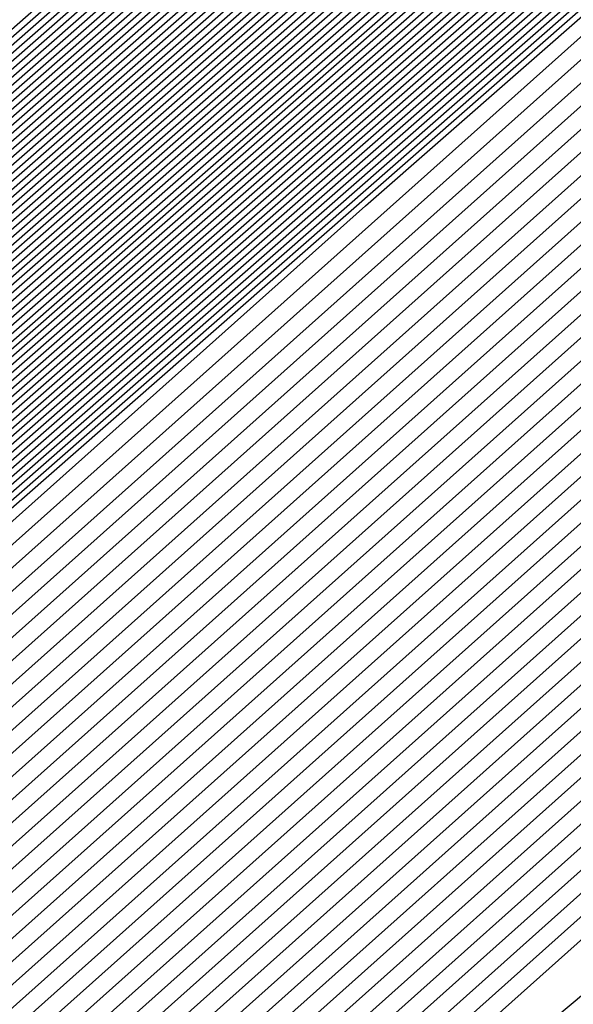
# Model space of a CAD drawing. Extents: x 3249832 to 3255657, y 13789405 to 13793316.
# Tile 994 of 1056: x 3253212.5262 to 3253212.5943, y 13791260.9962 to 13791261.1174. Entities that reach past the tile are written whole.
import ezdxf

# ---------------------------------------------------------------- set-up
doc = ezdxf.new("R2010")
doc.units = 0
doc.header["$LTSCALE"] = 100
doc.header["$MEASUREMENT"] = 0
for name, color, linetype in [('GRATIO_03231_CON', 1, 'CONTINUOUS'), ('GRATIO_0323_ICON', 1, 'CONTINUOUS'), ('TARGETS_EAST', 7, 'CONTINUOUS')]:
    doc.layers.add(name, color=color, linetype=linetype)

# ---------------------------------------------------------------- blocks, each defined once
blk = doc.blocks.new('Gratio_032316_contours')
at = {"layer": 'GRATIO_03231_CON', "color": 5, "linetype": 'Continuous', "flags": 128}
for points in [[(3253199.11371, 13791249.24769), (3253205.65909, 13791255.09396), (3253220.17451, 13791267.82338), (3253234.71068, 13791280.52937), (3253243.08326, 13791287.84193), (3253246.16758, 13791290.53729), (3253246.60386, 13791290.92825), (3253246.85342, 13791291.17133), (3253248.66183, 13791292.79797), (3253253.59572, 13791297.1833), (3253262.4415, 13791305.01029), (3253272.86462, 13791314.1931), (3253281.7503, 13791321.95368), (3253286.91532, 13791326.34865), (3253289.90268, 13791328.77333), (3253293.18693, 13791331.45768)], [(3253199.24722, 13791249.36409), (3253205.77425, 13791255.19397), (3253220.24898, 13791267.8877), (3253234.74441, 13791280.55807), (3253243.09355, 13791287.85011), (3253246.16931, 13791290.53782), (3253246.60458, 13791290.92746), (3253246.84672, 13791291.16323), (3253248.60103, 13791292.74118), (3253253.38729, 13791296.99529), (3253261.96839, 13791304.58808), (3253272.07962, 13791313.49612), (3253280.69942, 13791321.02448), (3253285.72053, 13791325.29717), (3253288.69295, 13791327.71381), (3253292.081, 13791330.49295), (3253297.61917, 13791335.1971)], [(3253199.38073, 13791249.48048), (3253205.88941, 13791255.29397), (3253220.32345, 13791267.95202), (3253234.77815, 13791280.58677), (3253243.10385, 13791287.85828), (3253246.17105, 13791290.53834), (3253246.60529, 13791290.92666), (3253246.84001, 13791291.15513), (3253248.54023, 13791292.68439), (3253253.17886, 13791296.80728), (3253261.49527, 13791304.16587), (3253271.29462, 13791312.79914), (3253279.64854, 13791320.09529), (3253284.52574, 13791324.24568), (3253287.48322, 13791326.65429), (3253290.97507, 13791329.52822), (3253296.71525, 13791334.41022)], [(3253199.51424, 13791249.59688), (3253206.00457, 13791255.39398), (3253220.39793, 13791268.01634), (3253234.81188, 13791280.61546), (3253243.11414, 13791287.86646), (3253246.17278, 13791290.53887), (3253246.606, 13791290.92586), (3253246.83331, 13791291.14702), (3253248.47943, 13791292.6276), (3253252.97044, 13791296.61927), (3253261.02215, 13791303.74366), (3253270.50962, 13791312.10216), (3253278.59767, 13791319.16609), (3253283.33095, 13791323.1942), (3253286.27349, 13791325.59476), (3253289.86914, 13791328.56348), (3253295.81132, 13791333.62334)], [(3253199.78125, 13791249.82967), (3253206.23489, 13791255.594), (3253220.54687, 13791268.14499), (3253234.87935, 13791280.67286), (3253243.13472, 13791287.8828), (3253246.17625, 13791290.53992), (3253246.60743, 13791290.92427), (3253246.8199, 13791291.13081), (3253248.35784, 13791292.51402), (3253252.55358, 13791296.24325), (3253260.07593, 13791302.89924), (3253268.93963, 13791310.70819), (3253276.49591, 13791317.3077), (3253280.94137, 13791321.09123), (3253283.85403, 13791323.47572), (3253287.65728, 13791326.63402), (3253294.00347, 13791332.04958)], [(3253199.91476, 13791249.94607), (3253206.35005, 13791255.69401), (3253220.62135, 13791268.20931), (3253234.91309, 13791280.70156), (3253243.14501, 13791287.89098), (3253246.17798, 13791290.54045), (3253246.60814, 13791290.92348), (3253246.81319, 13791291.12271), (3253248.29704, 13791292.45723), (3253252.34515, 13791296.05524), (3253259.60281, 13791302.47703), (3253268.15463, 13791310.01121), (3253275.44504, 13791316.37851), (3253279.74658, 13791320.03974), (3253282.6443, 13791322.4162), (3253286.55135, 13791325.66929), (3253293.09954, 13791331.2627), (3253300.79521, 13791337.86923)], [(3253200.04827, 13791250.06247), (3253206.46521, 13791255.79401), (3253220.69582, 13791268.27363), (3253234.94682, 13791280.73025), (3253243.15531, 13791287.89915), (3253246.17972, 13791290.54097), (3253246.60886, 13791290.92268), (3253246.80649, 13791291.1146), (3253248.23624, 13791292.40044), (3253252.13672, 13791295.86723), (3253259.1297, 13791302.05482), (3253267.36963, 13791309.31423), (3253274.39416, 13791315.44932), (3253278.55179, 13791318.98826), (3253281.43456, 13791321.35667), (3253285.44542, 13791324.70455), (3253292.19561, 13791330.47582), (3253300.12972, 13791337.29016)], [(3253200.18178, 13791250.17887), (3253206.58037, 13791255.89402), (3253220.77029, 13791268.33795), (3253234.98056, 13791280.75895), (3253243.1656, 13791287.90733), (3253246.18145, 13791290.5415), (3253246.60957, 13791290.92188), (3253246.79978, 13791291.1065), (3253248.17544, 13791292.34365), (3253251.92829, 13791295.67922), (3253258.65658, 13791301.63261), (3253266.58464, 13791308.61725), (3253273.34328, 13791314.52012), (3253277.357, 13791317.93677), (3253280.22483, 13791320.29715), (3253284.33949, 13791323.73982), (3253291.29169, 13791329.68894), (3253299.46423, 13791336.71108)], [(3253200.44879, 13791250.41166), (3253206.81069, 13791256.09404), (3253220.91924, 13791268.4666), (3253235.04803, 13791280.81634), (3253243.18618, 13791287.92368), (3253246.18492, 13791290.54255), (3253246.611, 13791290.92029), (3253246.78637, 13791291.09029), (3253248.05384, 13791292.23007), (3253251.51143, 13791295.3032), (3253257.71035, 13791300.78818), (3253265.01464, 13791307.22329), (3253271.24153, 13791312.66173), (3253274.96742, 13791315.8338), (3253277.80537, 13791318.17811), (3253282.12763, 13791321.81036), (3253289.48383, 13791328.11518), (3253298.13324, 13791335.55292)], [(3253200.5823, 13791250.52806), (3253206.92586, 13791256.19405), (3253220.99372, 13791268.53092), (3253235.08176, 13791280.84504), (3253243.19647, 13791287.93185), (3253246.18666, 13791290.54307), (3253246.61171, 13791290.9195), (3253246.77966, 13791291.08219), (3253247.99304, 13791292.17328), (3253251.303, 13791295.11519), (3253257.23724, 13791300.36597), (3253264.22964, 13791306.52631), (3253270.19065, 13791311.73254), (3253273.77263, 13791314.78231), (3253276.59564, 13791317.11859), (3253281.0217, 13791320.84562), (3253288.57991, 13791327.3283), (3253297.46775, 13791334.97385)], [(3253200.71581, 13791250.64445), (3253207.04102, 13791256.29406), (3253221.06819, 13791268.59524), (3253235.1155, 13791280.87374), (3253243.20676, 13791287.94002), (3253246.18839, 13791290.5436), (3253246.61242, 13791290.9187), (3253246.77296, 13791291.07408), (3253247.93224, 13791292.11649), (3253251.09457, 13791294.92718), (3253256.76412, 13791299.94376), (3253263.44465, 13791305.82933), (3253269.13978, 13791310.80334), (3253272.57784, 13791313.73083), (3253275.38591, 13791316.05906), (3253279.91577, 13791319.88089), (3253287.67598, 13791326.54142), (3253296.80226, 13791334.39477)], [(3253200.84932, 13791250.76085), (3253207.15618, 13791256.39406), (3253221.14266, 13791268.65956), (3253235.14923, 13791280.90243), (3253243.21706, 13791287.9482), (3253246.19012, 13791290.54412), (3253246.61314, 13791290.9179), (3253246.76625, 13791291.06598), (3253247.87144, 13791292.0597), (3253250.88614, 13791294.73917), (3253256.29101, 13791299.52155), (3253262.65965, 13791305.13235), (3253268.0889, 13791309.87415), (3253271.38305, 13791312.67934), (3253274.17618, 13791314.99954), (3253278.80984, 13791318.91616), (3253286.77206, 13791325.75454), (3253296.13677, 13791333.81569)], [(3253201.11633, 13791250.99365), (3253207.3865, 13791256.59408), (3253221.29161, 13791268.78821), (3253235.2167, 13791280.95983), (3253243.23764, 13791287.96455), (3253246.19359, 13791290.54517), (3253246.61456, 13791290.91631), (3253246.75284, 13791291.04977), (3253247.74984, 13791291.94612), (3253250.46928, 13791294.36315), (3253255.34478, 13791298.67713), (3253261.08965, 13791303.73839), (3253265.98715, 13791308.01576), (3253268.99347, 13791310.57637), (3253271.75672, 13791312.8805), (3253276.59798, 13791316.9867), (3253284.9642, 13791324.18078), (3253294.80578, 13791332.65754)], [(3253201.24984, 13791251.11004), (3253207.50166, 13791256.69409), (3253221.36608, 13791268.85253), (3253235.25044, 13791280.98852), (3253243.24793, 13791287.97272), (3253246.19533, 13791290.5457), (3253246.61528, 13791290.91552), (3253246.74613, 13791291.04167), (3253247.68904, 13791291.88933), (3253250.26085, 13791294.17514), (3253254.87166, 13791298.25492), (3253260.30466, 13791303.04141), (3253264.93627, 13791307.08657), (3253267.79868, 13791309.52489), (3253270.54699, 13791311.82097), (3253275.49205, 13791316.02196), (3253284.06028, 13791323.3939), (3253294.14029, 13791332.07846)], [(3253201.38335, 13791251.22644), (3253207.61682, 13791256.7941), (3253221.44056, 13791268.91685), (3253235.28417, 13791281.01722), (3253243.25822, 13791287.9809), (3253246.19706, 13791290.54622), (3253246.61599, 13791290.91472), (3253246.73943, 13791291.03356), (3253247.62824, 13791291.83254), (3253250.05242, 13791293.98713), (3253254.39855, 13791297.83271), (3253259.51966, 13791302.34443), (3253263.88539, 13791306.15737), (3253266.60389, 13791308.4734), (3253269.33726, 13791310.76145), (3253274.38613, 13791315.05723), (3253283.15635, 13791322.60702), (3253293.4748, 13791331.49938)], [(3253201.51686, 13791251.34284), (3253207.73198, 13791256.8941), (3253221.51503, 13791268.98117), (3253235.31791, 13791281.04592), (3253243.26852, 13791287.98907), (3253246.1988, 13791290.54675), (3253246.6167, 13791290.91393), (3253246.73272, 13791291.02546), (3253247.56744, 13791291.77576), (3253249.84399, 13791293.79912), (3253253.92543, 13791297.41049), (3253258.73466, 13791301.64744), (3253262.83452, 13791305.22818), (3253265.4091, 13791307.42192), (3253268.12753, 13791309.70193), (3253273.2802, 13791314.0925), (3253282.25242, 13791321.82014), (3253292.80931, 13791330.9203), (3253301.81088, 13791338.63068)], [(3253201.78387, 13791251.57563), (3253207.9623, 13791257.09412), (3253221.66398, 13791269.10982), (3253235.38538, 13791281.10331), (3253243.2891, 13791288.00542), (3253246.20227, 13791290.5478), (3253246.61813, 13791290.91233), (3253246.71931, 13791291.00925), (3253247.44584, 13791291.66218), (3253249.42713, 13791293.4231), (3253252.9792, 13791296.56607), (3253257.16467, 13791300.25348), (3253260.73276, 13791303.36979), (3253263.01952, 13791305.31895), (3253265.70807, 13791307.58288), (3253271.06834, 13791312.16303), (3253280.44457, 13791320.24638), (3253291.47832, 13791329.76215), (3253300.88547, 13791337.82513)], [(3253201.91738, 13791251.69203), (3253208.07746, 13791257.19413), (3253221.73845, 13791269.17414), (3253235.41911, 13791281.13201), (3253243.29939, 13791288.01359), (3253246.204, 13791290.54832), (3253246.61884, 13791290.91154), (3253246.71261, 13791291.00114), (3253247.38504, 13791291.60539), (3253249.2187, 13791293.23509), (3253252.50609, 13791296.14386), (3253256.37967, 13791299.5565), (3253259.68189, 13791302.44059), (3253261.82473, 13791304.26746), (3253264.49834, 13791306.52336), (3253269.96241, 13791311.1983), (3253279.54064, 13791319.4595), (3253290.81283, 13791329.18307), (3253300.42277, 13791337.42236)], [(3253202.05089, 13791251.80842), (3253208.19262, 13791257.29414), (3253221.81293, 13791269.23846), (3253235.45285, 13791281.16071), (3253243.30968, 13791288.02177), (3253246.20573, 13791290.54885), (3253246.61956, 13791290.91074), (3253246.7059, 13791290.99304), (3253247.32424, 13791291.5486), (3253249.01027, 13791293.04708), (3253252.03297, 13791295.72165), (3253255.59467, 13791298.85952), (3253258.63101, 13791301.5114), (3253260.62994, 13791303.21597), (3253263.28861, 13791305.46384), (3253268.85648, 13791310.23357), (3253278.63672, 13791318.67262), (3253290.14734, 13791328.60399), (3253299.96006, 13791337.01958)], [(3253222.18973, 13791268.9562), (3253208.47101, 13791257.20698), (3253202.18439, 13791251.92482), (3253202.18439, 13791251.92482), (3253208.30778, 13791257.39414), (3253221.8874, 13791269.30278)], [(3253222.33685, 13791269.08692), (3253208.70035, 13791257.40813), (3253202.45141, 13791252.15761), (3253202.45141, 13791252.15761), (3253208.5381, 13791257.59416), (3253222.03635, 13791269.43142)], [(3253222.41042, 13791269.15229), (3253208.81502, 13791257.50869), (3253202.58492, 13791252.27401), (3253202.58492, 13791252.27401), (3253208.65326, 13791257.69417), (3253222.11082, 13791269.49575)], [(3253222.48398, 13791269.21765), (3253208.92969, 13791257.60926), (3253202.71843, 13791252.39041), (3253202.71843, 13791252.39041), (3253208.76842, 13791257.79418), (3253222.18529, 13791269.56007)], [(3253222.55754, 13791269.28301), (3253209.04436, 13791257.70983), (3253202.85194, 13791252.50681), (3253202.85193, 13791252.50681), (3253208.88358, 13791257.89419), (3253222.25977, 13791269.62439)], [(3253222.70467, 13791269.41374), (3253209.2737, 13791257.91097), (3253203.11895, 13791252.7396), (3253203.11895, 13791252.7396), (3253209.1139, 13791258.0942), (3253222.40871, 13791269.75304)], [(3253222.77823, 13791269.4791), (3253209.38837, 13791258.01154), (3253203.25246, 13791252.856), (3253203.25246, 13791252.856), (3253209.22906, 13791258.19421), (3253222.48319, 13791269.81736)], [(3253222.8518, 13791269.54447), (3253209.50304, 13791258.11211), (3253203.38597, 13791252.97239), (3253203.38597, 13791252.97239), (3253209.34422, 13791258.29422), (3253222.55766, 13791269.88168)], [(3253222.92536, 13791269.60983), (3253209.61771, 13791258.21268), (3253203.51947, 13791253.08879), (3253203.51947, 13791253.08879), (3253209.45938, 13791258.39423), (3253222.63214, 13791269.946)], [(3253294.55593, 13791331.78482), (3253282.65133, 13791321.30274), (3253268.6032, 13791309.01445), (3253256.6338, 13791298.60027), (3253249.91373, 13791292.81609), (3253247.40711, 13791290.71997), (3253247.02638, 13791290.44557), (3253246.62867, 13791290.09727), (3253243.8498, 13791287.66252), (3253236.27025, 13791281.09954), (3253223.07249, 13791269.74056), (3253209.84706, 13791258.41382), (3253203.78649, 13791253.32159), (3253203.78649, 13791253.32159), (3253209.68971, 13791258.59423), (3253222.78114, 13791270.07458), (3253235.89161, 13791281.53353), (3253243.79641, 13791288.43297), (3253249.04881, 13791292.99861), (3253256.14655, 13791299.14707), (3253268.13516, 13791309.52901), (3253282.25127, 13791321.73092), (3253294.2793, 13791332.07331)], [(3253294.30341, 13791331.56698), (3253282.46184, 13791321.1404), (3253268.48808, 13791308.91717), (3253256.58203, 13791298.55815), (3253249.89752, 13791292.80461), (3253247.40414, 13791290.71961), (3253247.02543, 13791290.44664), (3253246.629, 13791290.09938), (3253243.85878, 13791287.67218), (3253236.30279, 13791281.1296), (3253223.14605, 13791269.80592), (3253209.96173, 13791258.51439), (3253203.92, 13791253.43798), (3253203.92, 13791253.43798), (3253209.80487, 13791258.69424), (3253222.85565, 13791270.13885), (3253235.92547, 13791281.56208), (3253243.80512, 13791288.43921), (3253249.03601, 13791292.98573), (3253256.09723, 13791299.1022), (3253268.02248, 13791309.42905), (3253282.06389, 13791321.56632), (3253294.02824, 13791331.85395)], [(3253294.05089, 13791331.34915), (3253282.27235, 13791320.97806), (3253268.37296, 13791308.8199), (3253256.53026, 13791298.51602), (3253249.8813, 13791292.79314), (3253247.40117, 13791290.71925), (3253247.02448, 13791290.44772), (3253246.62933, 13791290.10149), (3253243.86776, 13791287.68184), (3253236.33533, 13791281.15966), (3253223.21961, 13791269.87129), (3253210.0764, 13791258.61496), (3253204.05351, 13791253.55438), (3253204.05351, 13791253.55438), (3253209.92004, 13791258.79424), (3253222.93017, 13791270.20313), (3253235.95934, 13791281.59062), (3253243.81382, 13791288.44544), (3253249.02321, 13791292.97286), (3253256.04791, 13791299.05733), (3253267.90979, 13791309.32909), (3253281.87651, 13791321.40172), (3253293.77719, 13791331.63458)], [(3253293.79837, 13791331.13131), (3253282.08285, 13791320.81572), (3253268.25784, 13791308.72262), (3253256.47849, 13791298.4739), (3253249.86508, 13791292.78166), (3253247.39821, 13791290.71889), (3253247.02354, 13791290.4488), (3253246.62966, 13791290.1036), (3253243.87675, 13791287.6915), (3253236.36787, 13791281.18972), (3253223.29318, 13791269.93665), (3253210.19107, 13791258.71553), (3253204.18702, 13791253.67078), (3253204.18701, 13791253.67078), (3253210.0352, 13791258.89424), (3253223.00468, 13791270.26741), (3253235.9932, 13791281.61917), (3253243.82253, 13791288.45167), (3253249.01041, 13791292.95999), (3253255.9986, 13791299.01245), (3253267.79711, 13791309.22914), (3253281.68913, 13791321.23712), (3253293.52613, 13791331.41522)], [(3253281.70387, 13791320.49104), (3253268.02759, 13791308.52807), (3253256.37495, 13791298.38965), (3253249.83265, 13791292.75871), (3253247.39227, 13791290.71816), (3253247.02165, 13791290.45095), (3253246.63032, 13791290.10782), (3253243.89471, 13791287.71083), (3253236.43295, 13791281.24983), (3253223.4403, 13791270.06738), (3253210.42041, 13791258.91666), (3253204.45403, 13791253.90357), (3253204.45403, 13791253.90357), (3253210.2655, 13791259.09429), (3253223.15342, 13791270.39627), (3253236.05998, 13791281.67732), (3253243.49467, 13791288.16911), (3253246.23629, 13791290.55891), (3253246.63094, 13791290.89792), (3253246.97688, 13791291.19282), (3253249.38096, 13791293.27243), (3253255.90221, 13791298.92109), (3253267.57241, 13791309.02875), (3253281.31446, 13791320.90786)], [(3253281.51437, 13791320.3287), (3253267.91246, 13791308.4308), (3253256.32319, 13791298.34753), (3253249.81643, 13791292.74723), (3253247.38931, 13791290.7178), (3253247.0207, 13791290.45203), (3253246.63065, 13791290.10993), (3253243.90369, 13791287.72049), (3253236.4655, 13791281.27989), (3253223.51387, 13791270.13274), (3253210.53508, 13791259.01723), (3253204.58754, 13791254.01997), (3253204.58754, 13791254.01997), (3253210.38066, 13791259.1943), (3253223.22789, 13791270.4606), (3253236.0937, 13791281.70603), (3253243.50493, 13791288.17732), (3253246.23793, 13791290.55953), (3253246.63143, 13791290.89735), (3253246.97568, 13791291.19044), (3253249.36691, 13791293.25849), (3253255.85289, 13791298.87622), (3253267.45972, 13791308.92879), (3253281.12708, 13791320.74326)], [(3253281.32488, 13791320.16636), (3253267.79734, 13791308.33352), (3253256.27142, 13791298.30541), (3253249.80022, 13791292.73576), (3253247.38634, 13791290.71744), (3253247.01976, 13791290.4531), (3253246.63098, 13791290.11204), (3253243.91267, 13791287.73015), (3253236.49804, 13791281.30995), (3253223.58743, 13791270.1981), (3253210.64975, 13791259.1178), (3253204.72105, 13791254.13636), (3253204.72105, 13791254.13637), (3253210.49582, 13791259.2943), (3253223.30236, 13791270.52492), (3253236.12742, 13791281.73474), (3253243.51518, 13791288.18552), (3253246.23956, 13791290.56015), (3253246.63193, 13791290.89678), (3253246.97448, 13791291.18805), (3253249.35287, 13791293.24455), (3253255.80356, 13791298.83135), (3253267.34704, 13791308.82884), (3253280.9397, 13791320.57865)], [(3253281.13539, 13791320.00402), (3253267.68222, 13791308.23625), (3253256.21965, 13791298.26328), (3253249.784, 13791292.72428), (3253247.38337, 13791290.71708), (3253247.01881, 13791290.45418), (3253246.63131, 13791290.11416), (3253243.92165, 13791287.73981), (3253236.53058, 13791281.34001), (3253223.66099, 13791270.26347), (3253210.76442, 13791259.21837), (3253204.85455, 13791254.25276), (3253204.85455, 13791254.25276), (3253210.61098, 13791259.39431), (3253223.37683, 13791270.58925), (3253236.16114, 13791281.76345), (3253243.52543, 13791288.19373), (3253246.2412, 13791290.56077), (3253246.63242, 13791290.89621), (3253246.97329, 13791291.18567), (3253249.33882, 13791293.23061), (3253255.75424, 13791298.78648), (3253267.23435, 13791308.72888), (3253280.75231, 13791320.41405)], [(3253267.45197, 13791308.0417), (3253256.11611, 13791298.17904), (3253249.75157, 13791292.70133), (3253247.37744, 13791290.71635), (3253247.01692, 13791290.45633), (3253246.63197, 13791290.11838), (3253243.93961, 13791287.75913), (3253236.59567, 13791281.40012), (3253223.80812, 13791270.3942), (3253210.99376, 13791259.41951), (3253205.12157, 13791254.48556), (3253205.12157, 13791254.48556), (3253210.84129, 13791259.59433), (3253223.52577, 13791270.7179), (3253236.22858, 13791281.82086), (3253243.54593, 13791288.21014), (3253246.24446, 13791290.562), (3253246.6334, 13791290.89508), (3253246.97089, 13791291.1809), (3253249.31072, 13791293.20273), (3253255.65559, 13791298.69674), (3253267.00898, 13791308.52897)], [(3253267.33685, 13791307.94442), (3253256.06434, 13791298.13691), (3253249.73535, 13791292.68985), (3253247.37447, 13791290.71599), (3253247.01598, 13791290.45741), (3253246.6323, 13791290.12049), (3253243.9486, 13791287.76879), (3253236.62821, 13791281.43018), (3253223.88168, 13791270.45956), (3253211.10843, 13791259.52008), (3253205.25508, 13791254.60195), (3253205.25508, 13791254.60195), (3253210.95645, 13791259.69434), (3253223.60023, 13791270.78223), (3253236.2623, 13791281.84957), (3253243.55619, 13791288.21834), (3253246.2461, 13791290.56262), (3253246.63389, 13791290.89451), (3253246.96969, 13791291.17852), (3253249.29667, 13791293.18879), (3253255.60626, 13791298.65187), (3253266.8963, 13791308.42902)], [(3253267.22172, 13791307.84715), (3253256.01257, 13791298.09479), (3253249.71913, 13791292.67838), (3253247.37151, 13791290.71563), (3253247.01503, 13791290.45848), (3253246.63263, 13791290.1226), (3253243.95758, 13791287.77846), (3253236.66075, 13791281.46024), (3253223.95525, 13791270.52492), (3253211.2231, 13791259.62065), (3253205.38858, 13791254.71835), (3253205.38859, 13791254.71835), (3253211.07161, 13791259.79435), (3253223.6747, 13791270.84655), (3253236.29602, 13791281.87828), (3253243.56644, 13791288.22655), (3253246.24773, 13791290.56324), (3253246.63439, 13791290.89394), (3253246.9685, 13791291.17613), (3253249.28262, 13791293.17485), (3253255.55694, 13791298.607), (3253266.78361, 13791308.32906)], [(3253267.1066, 13791307.74987), (3253255.96081, 13791298.05266), (3253249.70292, 13791292.6669), (3253247.36854, 13791290.71526), (3253247.01409, 13791290.45956), (3253246.63296, 13791290.12471), (3253243.96656, 13791287.78812), (3253236.69329, 13791281.49029), (3253224.02881, 13791270.59029), (3253211.33777, 13791259.72122), (3253205.52209, 13791254.83475), (3253205.52209, 13791254.83475), (3253211.18677, 13791259.89435), (3253223.74917, 13791270.91088), (3253236.32974, 13791281.90699), (3253243.57669, 13791288.23475), (3253246.24937, 13791290.56386), (3253246.63488, 13791290.89337), (3253246.9673, 13791291.17375), (3253249.26858, 13791293.16091), (3253255.50762, 13791298.56213), (3253266.67093, 13791308.22911)], [(3253266.87636, 13791307.55532), (3253255.85727, 13791297.96842), (3253249.67048, 13791292.64395), (3253247.36261, 13791290.71454), (3253247.01219, 13791290.46171), (3253246.63362, 13791290.12893), (3253243.98452, 13791287.80744), (3253236.75838, 13791281.55041), (3253224.17594, 13791270.72101), (3253211.56711, 13791259.92236), (3253205.78911, 13791255.06754), (3253205.78911, 13791255.06754), (3253211.41709, 13791260.09437), (3253223.89811, 13791271.03953), (3253236.39717, 13791281.9644), (3253243.59719, 13791288.25117), (3253246.25263, 13791290.56509), (3253246.63586, 13791290.89224), (3253246.96491, 13791291.16898), (3253249.24048, 13791293.13303), (3253255.40897, 13791298.4724), (3253266.44556, 13791308.0292)], [(3253266.76123, 13791307.45805), (3253255.8055, 13791297.92629), (3253249.65427, 13791292.63247), (3253247.35964, 13791290.71418), (3253247.01125, 13791290.46279), (3253246.63395, 13791290.13104), (3253243.9935, 13791287.8171), (3253236.79092, 13791281.58047), (3253224.2495, 13791270.78638), (3253211.68179, 13791260.02293), (3253205.92262, 13791255.18394), (3253205.92262, 13791255.18394), (3253211.53225, 13791260.19438), (3253223.97258, 13791271.10386), (3253236.43089, 13791281.99311), (3253243.60744, 13791288.25937), (3253246.25427, 13791290.56571), (3253246.63635, 13791290.89167), (3253246.96371, 13791291.1666), (3253249.22643, 13791293.11909), (3253255.35964, 13791298.42753), (3253266.33287, 13791307.92924)], [(3253266.64611, 13791307.36077), (3253255.75373, 13791297.88417), (3253249.63805, 13791292.621), (3253247.35667, 13791290.71382), (3253247.0103, 13791290.46387), (3253246.63428, 13791290.13316), (3253244.00248, 13791287.82676), (3253236.82346, 13791281.61053), (3253224.32306, 13791270.85174), (3253211.79646, 13791260.1235), (3253206.05613, 13791255.30034), (3253206.05613, 13791255.30033), (3253211.64741, 13791260.29439), (3253224.04705, 13791271.16818), (3253236.46461, 13791282.02182), (3253243.6177, 13791288.26758), (3253246.2559, 13791290.56633), (3253246.63684, 13791290.8911), (3253246.96251, 13791291.16422), (3253249.21238, 13791293.10515), (3253255.31032, 13791298.38266), (3253266.22019, 13791307.82929)], [(3253266.53099, 13791307.2635), (3253255.70196, 13791297.84205), (3253249.62183, 13791292.60952), (3253247.35371, 13791290.71345), (3253247.00936, 13791290.46494), (3253246.63461, 13791290.13527), (3253244.01147, 13791287.83642), (3253236.856, 13791281.64058), (3253224.39663, 13791270.9171), (3253211.91113, 13791260.22407), (3253206.18963, 13791255.41673), (3253206.18963, 13791255.41673), (3253211.76257, 13791260.3944), (3253224.12152, 13791271.23251), (3253236.49833, 13791282.05053), (3253243.62795, 13791288.27578), (3253246.25754, 13791290.56695), (3253246.63734, 13791290.89054), (3253246.96131, 13791291.16183), (3253249.19833, 13791293.09121), (3253255.26099, 13791298.33779), (3253266.1075, 13791307.72933)], [(3253266.30074, 13791307.06895), (3253255.59843, 13791297.7578), (3253249.5894, 13791292.58657), (3253247.34778, 13791290.71273), (3253247.00747, 13791290.4671), (3253246.63526, 13791290.13949), (3253244.02943, 13791287.85574), (3253236.92109, 13791281.7007), (3253224.54375, 13791271.04783), (3253212.14047, 13791260.42521), (3253206.45665, 13791255.64953), (3253206.45665, 13791255.64953), (3253211.99289, 13791260.59441), (3253224.27046, 13791271.36115), (3253236.56577, 13791282.10794), (3253243.64845, 13791288.29219), (3253246.2608, 13791290.56818), (3253246.63832, 13791290.8894), (3253246.95892, 13791291.15707), (3253249.17024, 13791293.06333), (3253255.16235, 13791298.24805), (3253265.88213, 13791307.52942)], [(3253266.18562, 13791306.97167), (3253255.54666, 13791297.71567), (3253249.57318, 13791292.57509), (3253247.34481, 13791290.71237), (3253247.00652, 13791290.46817), (3253246.63559, 13791290.1416), (3253244.03841, 13791287.86541), (3253236.95363, 13791281.73076), (3253224.61732, 13791271.1132), (3253212.25514, 13791260.52577), (3253206.59016, 13791255.76592), (3253206.59016, 13791255.76592), (3253212.10805, 13791260.69442), (3253224.34492, 13791271.42548), (3253236.59949, 13791282.13665), (3253243.6587, 13791288.3004), (3253246.26244, 13791290.5688), (3253246.63881, 13791290.88883), (3253246.95772, 13791291.15468), (3253249.15619, 13791293.04939), (3253255.11302, 13791298.20318), (3253265.76944, 13791307.42947)], [(3253266.07049, 13791306.8744), (3253255.49489, 13791297.67355), (3253249.55697, 13791292.56362), (3253247.34184, 13791290.712), (3253247.00558, 13791290.46925), (3253246.63592, 13791290.14371), (3253244.04739, 13791287.87507), (3253236.98617, 13791281.76081), (3253224.69088, 13791271.17856), (3253212.36981, 13791260.62634), (3253206.72366, 13791255.88232), (3253206.72367, 13791255.88232), (3253212.22321, 13791260.79443), (3253224.41939, 13791271.4898), (3253236.63321, 13791282.16536), (3253243.66895, 13791288.30861), (3253246.26407, 13791290.56942), (3253246.6393, 13791290.88827), (3253246.95652, 13791291.1523), (3253249.14214, 13791293.03545), (3253255.0637, 13791298.15831), (3253265.65676, 13791307.32951)], [(3253265.95537, 13791306.77712), (3253255.44312, 13791297.63143), (3253249.54075, 13791292.55214), (3253247.33888, 13791290.71164), (3253247.00463, 13791290.47032), (3253246.63625, 13791290.14582), (3253244.05637, 13791287.88473), (3253237.01871, 13791281.79087), (3253224.76444, 13791271.24392), (3253212.48448, 13791260.72691), (3253206.85717, 13791255.99872), (3253206.85717, 13791255.99872), (3253212.33837, 13791260.89444), (3253224.49386, 13791271.55413), (3253236.66693, 13791282.19407), (3253243.67921, 13791288.31681), (3253246.26571, 13791290.57004), (3253246.6398, 13791290.8877), (3253246.95533, 13791291.14992), (3253249.12809, 13791293.02151), (3253255.01437, 13791298.11344), (3253265.54407, 13791307.22956)], [(3253265.72512, 13791306.58257), (3253255.33958, 13791297.54718), (3253249.50832, 13791292.52919), (3253247.33294, 13791290.71092), (3253247.00274, 13791290.47248), (3253246.63691, 13791290.15005), (3253244.07433, 13791287.90405), (3253237.0838, 13791281.85099), (3253224.91157, 13791271.37465), (3253212.71382, 13791260.92805), (3253207.12419, 13791256.23151), (3253207.12419, 13791256.23151), (3253212.56869, 13791261.09446), (3253224.6428, 13791271.68278), (3253236.73437, 13791282.25148), (3253243.69971, 13791288.33322), (3253246.26897, 13791290.57127), (3253246.64078, 13791290.88656), (3253246.95293, 13791291.14515), (3253249.1, 13791292.99362), (3253254.91572, 13791298.02371), (3253265.3187, 13791307.02965)], [(3253265.61, 13791306.4853), (3253255.28781, 13791297.50506), (3253249.4921, 13791292.51771), (3253247.32998, 13791290.71056), (3253247.0018, 13791290.47355), (3253246.63724, 13791290.15216), (3253244.08331, 13791287.91371), (3253237.11634, 13791281.88104), (3253224.98513, 13791271.44001), (3253212.82849, 13791261.02862), (3253207.2577, 13791256.34791), (3253207.2577, 13791256.34791), (3253212.68385, 13791261.19447), (3253224.71727, 13791271.7471), (3253236.76809, 13791282.28019), (3253243.70996, 13791288.34143), (3253246.27061, 13791290.57189), (3253246.64127, 13791290.88599), (3253246.95174, 13791291.14277), (3253249.08595, 13791292.97968), (3253254.8664, 13791297.97884), (3253265.20602, 13791306.92969)], [(3253265.49488, 13791306.38803), (3253255.23605, 13791297.46293), (3253249.47588, 13791292.50624), (3253247.32701, 13791290.71019), (3253247.00085, 13791290.47463), (3253246.63757, 13791290.15427), (3253244.0923, 13791287.92337), (3253237.14888, 13791281.9111), (3253225.0587, 13791271.50538), (3253212.94316, 13791261.12919), (3253207.39121, 13791256.46431), (3253207.39121, 13791256.46431), (3253212.79901, 13791261.29448), (3253224.79174, 13791271.81143), (3253236.80181, 13791282.3089), (3253243.72021, 13791288.34963), (3253246.27224, 13791290.57251), (3253246.64176, 13791290.88543), (3253246.95054, 13791291.14038), (3253249.0719, 13791292.96574), (3253254.81708, 13791297.93397), (3253265.09333, 13791306.82974)], [(3253265.37976, 13791306.29075), (3253255.18428, 13791297.42081), (3253249.45967, 13791292.49476), (3253247.32404, 13791290.70983), (3253246.9999, 13791290.47571), (3253246.6379, 13791290.15638), (3253244.10128, 13791287.93303), (3253237.18142, 13791281.94116), (3253225.13226, 13791271.57074), (3253213.05783, 13791261.22976), (3253207.52471, 13791256.5807), (3253207.52471, 13791256.5807), (3253212.91417, 13791261.39448), (3253224.86621, 13791271.87575), (3253236.83553, 13791282.33761), (3253243.73047, 13791288.35784), (3253246.27388, 13791290.57313), (3253246.64226, 13791290.88486), (3253246.94934, 13791291.138), (3253249.05785, 13791292.9518), (3253254.76775, 13791297.8891), (3253264.98065, 13791306.72978)], [(3253265.14951, 13791306.0962), (3253255.08074, 13791297.33656), (3253249.42723, 13791292.47181), (3253247.31811, 13791290.70911), (3253246.99801, 13791290.47786), (3253246.63856, 13791290.1606), (3253244.11924, 13791287.95236), (3253237.24651, 13791282.00127), (3253225.27938, 13791271.70147), (3253213.28717, 13791261.4309), (3253207.79173, 13791256.8135), (3253207.79173, 13791256.8135), (3253213.14449, 13791261.5945), (3253225.01515, 13791272.0044), (3253236.90297, 13791282.39502), (3253243.75097, 13791288.37425), (3253246.27714, 13791290.57436), (3253246.64324, 13791290.88372), (3253246.94695, 13791291.13323), (3253249.02975, 13791292.92392), (3253254.6691, 13791297.79936), (3253264.75528, 13791306.52987)], [(3253265.03439, 13791305.99892), (3253255.02897, 13791297.29444), (3253249.41102, 13791292.46033), (3253247.31514, 13791290.70874), (3253246.99707, 13791290.47894), (3253246.63889, 13791290.16271), (3253244.12822, 13791287.96202), (3253237.27905, 13791282.03133), (3253225.35295, 13791271.76683), (3253213.40184, 13791261.53147), (3253207.92524, 13791256.92989), (3253207.92524, 13791256.92989), (3253213.25965, 13791261.69451), (3253225.08961, 13791272.06873), (3253236.93669, 13791282.42373), (3253243.76122, 13791288.38246), (3253246.27878, 13791290.57498), (3253246.64373, 13791290.88316), (3253246.94575, 13791291.13085), (3253249.01571, 13791292.90998), (3253254.61978, 13791297.75449), (3253264.64259, 13791306.42992)], [(3253264.91926, 13791305.90165), (3253254.9772, 13791297.25231), (3253249.3948, 13791292.44886), (3253247.31218, 13791290.70838), (3253246.99612, 13791290.48001), (3253246.63922, 13791290.16482), (3253244.1372, 13791287.97168), (3253237.31159, 13791282.06139), (3253225.42651, 13791271.83219), (3253213.51651, 13791261.63204), (3253208.05874, 13791257.04629), (3253208.05875, 13791257.04629), (3253213.37481, 13791261.79452), (3253225.16408, 13791272.13306), (3253236.97041, 13791282.45244), (3253243.77147, 13791288.39066), (3253246.28041, 13791290.5756), (3253246.64422, 13791290.88259), (3253246.94455, 13791291.12847), (3253249.00166, 13791292.89604), (3253254.57046, 13791297.70962), (3253264.52991, 13791306.32996)], [(3253264.80414, 13791305.80438), (3253254.92543, 13791297.21019), (3253249.37858, 13791292.43738), (3253247.30921, 13791290.70802), (3253246.99518, 13791290.48109), (3253246.63955, 13791290.16693), (3253244.14618, 13791287.98134), (3253237.34413, 13791282.09145), (3253225.50007, 13791271.89756), (3253213.63118, 13791261.73261), (3253208.19225, 13791257.16269), (3253208.19225, 13791257.16269), (3253213.48997, 13791261.89453), (3253225.23855, 13791272.19738), (3253237.00413, 13791282.48115), (3253243.78172, 13791288.39887), (3253246.28205, 13791290.57622), (3253246.64472, 13791290.88202), (3253246.94335, 13791291.12608), (3253248.98761, 13791292.8821), (3253254.52113, 13791297.66475), (3253264.41722, 13791306.23001)], [(3253264.57389, 13791305.60983), (3253254.8219, 13791297.12594), (3253249.34615, 13791292.41443), (3253247.30328, 13791290.7073), (3253246.99329, 13791290.48324), (3253246.64021, 13791290.17116), (3253244.16415, 13791288.00066), (3253237.40922, 13791282.15156), (3253225.6472, 13791272.02829), (3253213.86052, 13791261.93375), (3253208.45927, 13791257.39548), (3253208.45927, 13791257.39548), (3253213.72028, 13791262.09454), (3253225.38749, 13791272.32603), (3253237.07157, 13791282.53856), (3253243.80223, 13791288.41528), (3253246.28532, 13791290.57745), (3253246.6457, 13791290.88089), (3253246.94096, 13791291.12132), (3253248.95951, 13791292.85422), (3253254.42248, 13791297.57502), (3253264.19185, 13791306.0301)], [(3253264.45877, 13791305.51255), (3253254.77013, 13791297.08382), (3253249.32993, 13791292.40295), (3253247.30031, 13791290.70693), (3253246.99234, 13791290.48432), (3253246.64054, 13791290.17327), (3253244.17313, 13791288.01032), (3253237.44176, 13791282.18162), (3253225.72077, 13791272.09365), (3253213.97519, 13791262.03431), (3253208.59278, 13791257.51188), (3253208.59278, 13791257.51188), (3253213.83545, 13791262.19455), (3253225.46196, 13791272.39036), (3253237.10529, 13791282.56727), (3253243.81248, 13791288.42348), (3253246.28695, 13791290.57807), (3253246.64619, 13791290.88032), (3253246.93976, 13791291.11893), (3253248.94547, 13791292.84028), (3253254.37316, 13791297.53015), (3253264.07917, 13791305.93015)], [(3253264.34365, 13791305.41528), (3253254.71836, 13791297.0417), (3253249.31372, 13791292.39148), (3253247.29734, 13791290.70657), (3253246.9914, 13791290.48539), (3253246.64087, 13791290.17538), (3253244.18211, 13791288.01998), (3253237.4743, 13791282.21168), (3253225.79433, 13791272.15901), (3253214.08986, 13791262.13489), (3253208.72629, 13791257.62828), (3253208.72628, 13791257.62828), (3253213.9506, 13791262.29456), (3253225.53643, 13791272.45468), (3253237.13901, 13791282.59598), (3253243.82273, 13791288.43169), (3253246.28858, 13791290.57869), (3253246.64668, 13791290.87975), (3253246.93857, 13791291.11655), (3253248.93142, 13791292.82634), (3253254.32383, 13791297.48528), (3253263.96648, 13791305.83019)], [(3253264.22852, 13791305.318), (3253254.66659, 13791296.99957), (3253249.2975, 13791292.38), (3253247.29438, 13791290.70621), (3253246.99045, 13791290.48647), (3253246.6412, 13791290.17749), (3253244.19109, 13791288.02965), (3253237.50684, 13791282.24174), (3253225.86789, 13791272.22438), (3253214.20454, 13791262.23545), (3253208.85979, 13791257.74467), (3253208.85979, 13791257.74467), (3253214.06576, 13791262.39457), (3253225.6109, 13791272.51901), (3253237.17273, 13791282.62469), (3253243.83298, 13791288.4399), (3253246.29022, 13791290.57931), (3253246.64717, 13791290.87918), (3253246.93737, 13791291.11417), (3253248.91737, 13791292.8124), (3253254.27451, 13791297.44041), (3253263.8538, 13791305.73024)], [(3253263.99828, 13791305.12345), (3253254.56305, 13791296.91532), (3253249.26507, 13791292.35705), (3253247.28844, 13791290.70548), (3253246.98856, 13791290.48862), (3253246.64186, 13791290.18171), (3253244.20905, 13791288.04897), (3253237.57193, 13791282.30185), (3253226.01502, 13791272.3551), (3253214.43388, 13791262.43659), (3253209.12681, 13791257.97747), (3253209.12681, 13791257.97747), (3253214.29608, 13791262.59459), (3253225.75984, 13791272.64766), (3253237.24016, 13791282.6821), (3253243.85349, 13791288.45631), (3253246.29349, 13791290.58054), (3253246.64816, 13791290.87805), (3253246.93497, 13791291.1094), (3253248.88927, 13791292.78452), (3253254.17586, 13791297.35067), (3253263.62842, 13791305.53033)], [(3253263.88315, 13791305.02618), (3253254.51129, 13791296.8732), (3253249.24885, 13791292.34558), (3253247.28548, 13791290.70512), (3253246.98761, 13791290.4897), (3253246.64219, 13791290.18382), (3253244.21803, 13791288.05863), (3253237.60447, 13791282.33191), (3253226.08858, 13791272.42047), (3253214.54855, 13791262.53716), (3253209.26032, 13791258.09386), (3253209.26032, 13791258.09386), (3253214.41124, 13791262.69459), (3253225.8343, 13791272.71198), (3253237.27388, 13791282.71081), (3253243.86374, 13791288.46451), (3253246.29512, 13791290.58116), (3253246.64865, 13791290.87748), (3253246.93378, 13791291.10702), (3253248.87522, 13791292.77058), (3253254.12654, 13791297.3058), (3253263.51574, 13791305.43037)], [(3253263.76803, 13791304.9289), (3253254.45952, 13791296.83108), (3253249.23263, 13791292.3341), (3253247.28251, 13791290.70476), (3253246.98667, 13791290.49078), (3253246.64252, 13791290.18593), (3253244.22702, 13791288.06829), (3253237.63701, 13791282.36197), (3253226.16214, 13791272.48583), (3253214.66322, 13791262.63773), (3253209.39382, 13791258.21026), (3253209.39382, 13791258.21026), (3253214.5264, 13791262.7946), (3253225.90877, 13791272.77631), (3253237.3076, 13791282.73952), (3253243.87399, 13791288.47272), (3253246.29675, 13791290.58178), (3253246.64914, 13791290.87691), (3253246.93258, 13791291.10463), (3253248.86118, 13791292.75664), (3253254.07721, 13791297.26093), (3253263.40305, 13791305.33042)], [(3253263.65291, 13791304.83163), (3253254.40775, 13791296.78895), (3253249.21642, 13791292.32262), (3253247.27954, 13791290.7044), (3253246.98572, 13791290.49185), (3253246.64285, 13791290.18805), (3253244.236, 13791288.07795), (3253237.66955, 13791282.39203), (3253226.23571, 13791272.55119), (3253214.77789, 13791262.7383), (3253209.52733, 13791258.32666), (3253209.52733, 13791258.32666), (3253214.64156, 13791262.89461), (3253225.98324, 13791272.84063), (3253237.34132, 13791282.76823), (3253243.88424, 13791288.48092), (3253246.29839, 13791290.5824), (3253246.64963, 13791290.87634), (3253246.93138, 13791291.10225), (3253248.84713, 13791292.7427), (3253254.02789, 13791297.21606), (3253263.29037, 13791305.23046)], [(3253226.38283, 13791272.68192), (3253215.00723, 13791262.93944), (3253209.79435, 13791258.55945), (3253209.79435, 13791258.55945), (3253214.87188, 13791263.09463), (3253226.13218, 13791272.96928)], [(3253226.4564, 13791272.74729), (3253215.1219, 13791263.04001), (3253209.92785, 13791258.67585), (3253209.92786, 13791258.67585), (3253214.98704, 13791263.19464), (3253226.20665, 13791273.03361)], [(3253226.52996, 13791272.81265), (3253215.23657, 13791263.14058), (3253210.06136, 13791258.79225), (3253210.06136, 13791258.79225), (3253215.1022, 13791263.29465), (3253226.28112, 13791273.09794)], [(3253226.60352, 13791272.87801), (3253215.35124, 13791263.24115), (3253210.19487, 13791258.90864), (3253210.19487, 13791258.90864), (3253215.21736, 13791263.39465), (3253226.35559, 13791273.16226)], [(3253226.75065, 13791273.00874), (3253215.58058, 13791263.44229), (3253210.46189, 13791259.14144), (3253210.46189, 13791259.14144), (3253215.44768, 13791263.59467), (3253226.50453, 13791273.29091)], [(3253226.82421, 13791273.0741), (3253215.69525, 13791263.54285), (3253210.5954, 13791259.25783), (3253210.5954, 13791259.25783), (3253215.56284, 13791263.69468), (3253226.57899, 13791273.35524)], [(3253226.89778, 13791273.13947), (3253215.80992, 13791263.64343), (3253210.7289, 13791259.37423), (3253210.7289, 13791259.37423), (3253215.678, 13791263.79469), (3253226.65346, 13791273.41956)], [(3253226.97134, 13791273.20483), (3253215.92459, 13791263.74399), (3253210.86241, 13791259.49063), (3253210.86241, 13791259.49063), (3253215.79316, 13791263.8947)], [(3253216.15393, 13791263.94513), (3253211.12943, 13791259.72342), (3253211.12943, 13791259.72342), (3253216.02348, 13791264.09471)], [(3253216.2686, 13791264.0457), (3253211.26293, 13791259.83982), (3253211.26294, 13791259.83982), (3253216.13864, 13791264.19472)], [(3253216.38328, 13791264.14627), (3253211.39644, 13791259.95622), (3253211.39644, 13791259.95622), (3253216.2538, 13791264.29473)], [(3253216.49795, 13791264.24684), (3253211.52995, 13791260.07261), (3253211.52995, 13791260.07261), (3253216.36896, 13791264.39474)], [(3253216.72729, 13791264.44798), (3253211.79697, 13791260.30541), (3253211.79697, 13791260.30541), (3253216.59928, 13791264.59476)], [(3253216.84196, 13791264.54855), (3253211.93048, 13791260.4218), (3253211.93047, 13791260.4218), (3253216.71444, 13791264.69477)], [(3253216.95663, 13791264.64912), (3253212.06398, 13791260.5382), (3253212.06398, 13791260.5382), (3253216.82959, 13791264.79477)], [(3253217.0713, 13791264.74969), (3253212.19749, 13791260.6546), (3253212.19749, 13791260.6546), (3253216.94475, 13791264.89478)], [(3253217.30064, 13791264.95083), (3253212.46451, 13791260.88739), (3253212.46451, 13791260.88739), (3253217.17507, 13791265.0948)]]:
    blk.add_lwpolyline(points, dxfattribs=at)
at = {"layer": 'GRATIO_0323_ICON', "color": 7, "linetype": 'Continuous', "flags": 128}
for points in [[(3253198.9802, 13791249.13129), (3253205.54393, 13791254.99395), (3253220.10003, 13791267.75905), (3253234.67694, 13791280.50068), (3253243.07297, 13791287.83376), (3253246.16584, 13791290.53677), (3253246.60315, 13791290.92905), (3253246.86013, 13791291.17944), (3253248.72263, 13791292.85476), (3253253.80415, 13791297.37131), (3253262.91461, 13791305.43251), (3253273.64961, 13791314.89008), (3253282.80117, 13791322.88287), (3253288.11011, 13791327.40014), (3253291.11241, 13791329.83285), (3253294.29286, 13791332.42241)], [(3253199.64774, 13791249.71328), (3253206.11974, 13791255.49399), (3253220.4724, 13791268.08067), (3253234.84562, 13791280.64416), (3253243.12443, 13791287.87463), (3253246.17452, 13791290.53939), (3253246.60672, 13791290.92507), (3253246.8266, 13791291.13892), (3253248.41864, 13791292.57081), (3253252.76201, 13791296.43126), (3253260.54904, 13791303.32145), (3253269.72463, 13791311.40518), (3253277.54679, 13791318.2369), (3253282.13616, 13791322.14271), (3253285.06376, 13791324.53524), (3253288.76321, 13791327.59875), (3253294.90739, 13791332.83646)], [(3253200.31528, 13791250.29526), (3253206.69554, 13791255.99403), (3253220.84477, 13791268.40227), (3253235.01429, 13791280.78765), (3253243.17589, 13791287.9155), (3253246.18319, 13791290.54202), (3253246.61028, 13791290.92109), (3253246.79307, 13791291.0984), (3253248.11464, 13791292.28686), (3253251.71986, 13791295.49121), (3253258.18347, 13791301.21039), (3253265.79964, 13791307.92027), (3253272.29241, 13791313.59093), (3253276.16221, 13791316.88528), (3253279.0151, 13791319.23763), (3253283.23356, 13791322.77509), (3253290.38776, 13791328.90206), (3253298.79874, 13791336.132)], [(3253200.98282, 13791250.87725), (3253207.27134, 13791256.49407), (3253221.21714, 13791268.72389), (3253235.18297, 13791280.93113), (3253243.22735, 13791287.95637), (3253246.19186, 13791290.54465), (3253246.61385, 13791290.91711), (3253246.75955, 13791291.05787), (3253247.81064, 13791292.00291), (3253250.67771, 13791294.55116), (3253255.81789, 13791299.09934), (3253261.87465, 13791304.43537), (3253267.03802, 13791308.94496), (3253270.18826, 13791311.62786), (3253272.96645, 13791313.94002), (3253277.70391, 13791317.95143), (3253285.86813, 13791324.96766), (3253295.47128, 13791333.23661)], [(3253201.65036, 13791251.45923), (3253207.84714, 13791256.99411), (3253221.5895, 13791269.04549), (3253235.35164, 13791281.07462), (3253243.27881, 13791287.99724), (3253246.20053, 13791290.54727), (3253246.61742, 13791290.91313), (3253246.72602, 13791291.01735), (3253247.50664, 13791291.71897), (3253249.63556, 13791293.61111), (3253253.45232, 13791296.98828), (3253257.94966, 13791300.95046), (3253261.78364, 13791304.29898), (3253264.21431, 13791306.37043), (3253266.9178, 13791308.64241), (3253272.17427, 13791313.12777), (3253281.3485, 13791321.03326), (3253292.14381, 13791330.34122), (3253301.34818, 13791338.22791)], [(3253222.26329, 13791269.02156), (3253208.58568, 13791257.30755), (3253202.3179, 13791252.04122), (3253202.3179, 13791252.04122), (3253208.42294, 13791257.49415), (3253221.96187, 13791269.36711)], [(3253222.63111, 13791269.34838), (3253209.15903, 13791257.8104), (3253202.98544, 13791252.6232), (3253202.98544, 13791252.6232), (3253208.99874, 13791257.99419), (3253222.33424, 13791269.68871)], [(3253294.80845, 13791332.00265), (3253282.84083, 13791321.46507), (3253268.71833, 13791309.11172), (3253256.68557, 13791298.6424), (3253249.92995, 13791292.82756), (3253247.41007, 13791290.72034), (3253247.02732, 13791290.44449), (3253246.62834, 13791290.09516), (3253243.84082, 13791287.65286), (3253236.2377, 13791281.06949), (3253222.99892, 13791269.67519), (3253209.73238, 13791258.31325), (3253203.65298, 13791253.20519), (3253203.65298, 13791253.20519), (3253209.57454, 13791258.49423), (3253222.70663, 13791270.0103), (3253235.85774, 13791281.50498), (3253243.7877, 13791288.42674), (3253249.0616, 13791293.01148), (3253256.19586, 13791299.19195), (3253268.24784, 13791309.62896), (3253282.43865, 13791321.89552), (3253294.53035, 13791332.29267)], [(3253281.89336, 13791320.65338), (3253268.14271, 13791308.62535), (3253256.42672, 13791298.43178), (3253249.84887, 13791292.77018), (3253247.39524, 13791290.71852), (3253247.02259, 13791290.44987), (3253246.62999, 13791290.10571), (3253243.88573, 13791287.70117), (3253236.40041, 13791281.21978), (3253223.36674, 13791270.00201), (3253210.30574, 13791258.8161), (3253204.32052, 13791253.78717), (3253204.32052, 13791253.78717), (3253210.15034, 13791258.99428), (3253223.07895, 13791270.33195), (3253236.02626, 13791281.64861), (3253243.48442, 13791288.1609), (3253246.23466, 13791290.5583), (3253246.63045, 13791290.89848), (3253246.97808, 13791291.1952), (3253249.39501, 13791293.28637), (3253255.95153, 13791298.96595), (3253267.68509, 13791309.1287), (3253281.50184, 13791321.07246)], [(3253280.94589, 13791319.84168), (3253267.5671, 13791308.13897), (3253256.16788, 13791298.22116), (3253249.76778, 13791292.7128), (3253247.38041, 13791290.71671), (3253247.01787, 13791290.45526), (3253246.63164, 13791290.11627), (3253243.93063, 13791287.74947), (3253236.56312, 13791281.37006), (3253223.73456, 13791270.32883), (3253210.87909, 13791259.31894), (3253204.98806, 13791254.36916), (3253204.98806, 13791254.36916), (3253210.72614, 13791259.49432), (3253223.4513, 13791270.65358), (3253236.19486, 13791281.79216), (3253243.53568, 13791288.20193), (3253246.24283, 13791290.56139), (3253246.63291, 13791290.89565), (3253246.97209, 13791291.18328), (3253249.32477, 13791293.21667), (3253255.70491, 13791298.74161), (3253267.12167, 13791308.62893), (3253280.56493, 13791320.24945)], [(3253266.99148, 13791307.6526), (3253255.90904, 13791298.01054), (3253249.6867, 13791292.65542), (3253247.36557, 13791290.7149), (3253247.01314, 13791290.46064), (3253246.63329, 13791290.12682), (3253243.97554, 13791287.79778), (3253236.72583, 13791281.52035), (3253224.10237, 13791270.65565), (3253211.45244, 13791259.82179), (3253205.6556, 13791254.95114), (3253205.6556, 13791254.95114), (3253211.30193, 13791259.99436), (3253223.82364, 13791270.9752), (3253236.36345, 13791281.93569), (3253243.58694, 13791288.24296), (3253246.251, 13791290.56448), (3253246.63537, 13791290.89281), (3253246.9661, 13791291.17137), (3253249.25453, 13791293.14697), (3253255.45829, 13791298.51727), (3253266.55824, 13791308.12915)], [(3253266.41586, 13791307.16622), (3253255.65019, 13791297.79992), (3253249.60562, 13791292.59805), (3253247.35074, 13791290.71309), (3253247.00841, 13791290.46602), (3253246.63494, 13791290.13738), (3253244.02045, 13791287.84608), (3253236.88854, 13791281.67064), (3253224.47019, 13791270.98247), (3253212.0258, 13791260.32464), (3253206.32314, 13791255.53313), (3253206.32314, 13791255.53313), (3253211.87773, 13791260.49441), (3253224.19599, 13791271.29683), (3253236.53205, 13791282.07923), (3253243.6382, 13791288.28399), (3253246.25917, 13791290.56757), (3253246.63783, 13791290.88997), (3253246.96012, 13791291.15945), (3253249.18429, 13791293.07727), (3253255.21167, 13791298.29292), (3253265.99481, 13791307.62938)], [(3253265.84025, 13791306.67985), (3253255.39135, 13791297.5893), (3253249.52453, 13791292.54067), (3253247.33591, 13791290.71128), (3253247.00369, 13791290.4714), (3253246.63658, 13791290.14793), (3253244.06535, 13791287.89439), (3253237.05125, 13791281.82093), (3253224.83801, 13791271.30929), (3253212.59915, 13791260.82748), (3253206.99068, 13791256.11511), (3253206.99068, 13791256.11512), (3253212.45353, 13791260.99445), (3253224.56833, 13791271.61845), (3253236.70065, 13791282.22277), (3253243.68946, 13791288.32502), (3253246.26734, 13791290.57065), (3253246.64029, 13791290.88713), (3253246.95413, 13791291.14753), (3253249.11404, 13791293.00756), (3253254.96505, 13791298.06857), (3253265.43139, 13791307.1296)], [(3253265.26463, 13791306.19348), (3253255.13251, 13791297.37869), (3253249.44345, 13791292.48329), (3253247.32108, 13791290.70947), (3253246.99896, 13791290.47678), (3253246.63823, 13791290.15849), (3253244.11026, 13791287.9427), (3253237.21396, 13791281.97122), (3253225.20582, 13791271.6361), (3253213.1725, 13791261.33033), (3253207.65822, 13791256.6971), (3253207.65822, 13791256.6971), (3253213.02933, 13791261.49449), (3253224.94068, 13791271.94008), (3253236.86925, 13791282.36631), (3253243.74072, 13791288.36604), (3253246.27551, 13791290.57374), (3253246.64275, 13791290.88429), (3253246.94814, 13791291.13562), (3253249.0438, 13791292.93786), (3253254.71843, 13791297.84423), (3253264.86796, 13791306.62983)], [(3253264.68902, 13791305.7071), (3253254.87367, 13791297.16807), (3253249.36237, 13791292.42591), (3253247.30624, 13791290.70766), (3253246.99423, 13791290.48216), (3253246.63988, 13791290.16905), (3253244.15517, 13791287.991), (3253237.37667, 13791282.12151), (3253225.57364, 13791271.96292), (3253213.74585, 13791261.83318), (3253208.32576, 13791257.27908), (3253208.32576, 13791257.27908), (3253213.60512, 13791261.99453), (3253225.31302, 13791272.26171), (3253237.03785, 13791282.50985), (3253243.79198, 13791288.40707), (3253246.28368, 13791290.57683), (3253246.64521, 13791290.88145), (3253246.94216, 13791291.1237), (3253248.97356, 13791292.86816), (3253254.47181, 13791297.61988), (3253264.30454, 13791306.13006)], [(3253264.1134, 13791305.22073), (3253254.61482, 13791296.95745), (3253249.28128, 13791292.36853), (3253247.29141, 13791290.70585), (3253246.98951, 13791290.48755), (3253246.64153, 13791290.1796), (3253244.20007, 13791288.03931), (3253237.53939, 13791282.27179), (3253225.94146, 13791272.28974), (3253214.31921, 13791262.33602), (3253208.9933, 13791257.86107), (3253208.9933, 13791257.86107), (3253214.18092, 13791262.49458), (3253225.68537, 13791272.58333), (3253237.20645, 13791282.65339), (3253243.84324, 13791288.4481), (3253246.29185, 13791290.57992), (3253246.64767, 13791290.87861), (3253246.93617, 13791291.11178), (3253248.90332, 13791292.79846), (3253254.22519, 13791297.39554), (3253263.74111, 13791305.63028)], [(3253226.30927, 13791272.61656), (3253214.89256, 13791262.83887), (3253209.66084, 13791258.44306), (3253209.66084, 13791258.44305), (3253214.75672, 13791262.99462), (3253226.05771, 13791272.90496)], [(3253226.67709, 13791272.94338), (3253215.46591, 13791263.34172), (3253210.32838, 13791259.02504), (3253210.32838, 13791259.02504), (3253215.33252, 13791263.49466), (3253226.43006, 13791273.22659)], [(3253216.03926, 13791263.84456), (3253210.99592, 13791259.60703), (3253210.99592, 13791259.60703), (3253215.90832, 13791263.99471)], [(3253216.61262, 13791264.34741), (3253211.66346, 13791260.18901), (3253211.66346, 13791260.18901), (3253216.48412, 13791264.49475)], [(3253217.18597, 13791264.85026), (3253212.331, 13791260.77099), (3253212.331, 13791260.77099), (3253217.05991, 13791264.99479)]]:
    blk.add_lwpolyline(points, dxfattribs=at)

msp = doc.modelspace()

# ---------------------------------------------------------------- block references
at = {"layer": 'TARGETS_EAST'}
msp.add_blockref('Gratio_032316_contours', (0, 0), dxfattribs=at)

doc.saveas('drawing.dxf')
